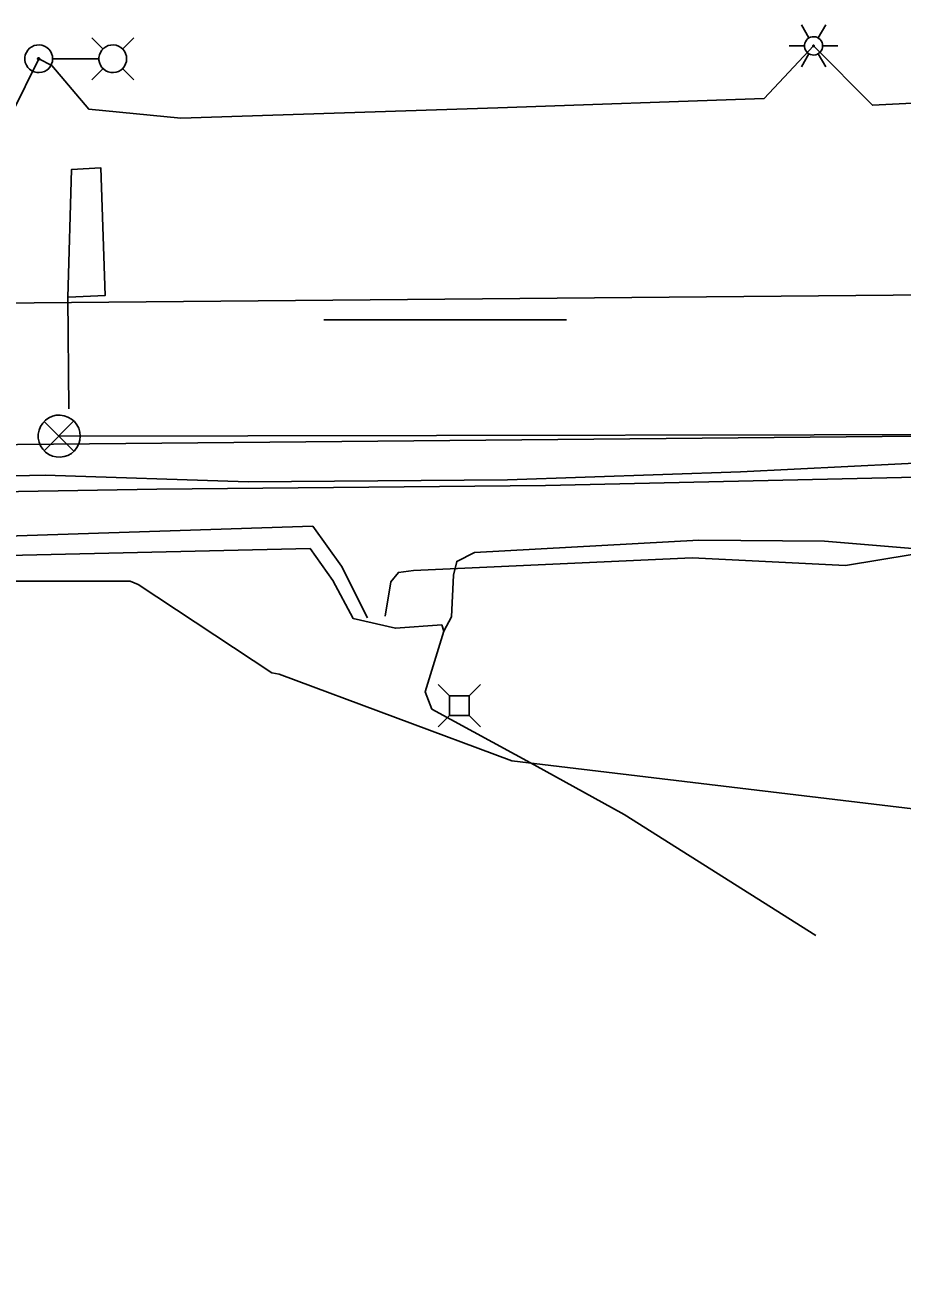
# Model space of a CAD drawing. Extents: x 600849 to 606371, y 330010 to 403088.
# Drawn here: x 602739.4 to 602876.8, y 402083.8 to 402278.1 of the extents above; entities that cross this region are included whole.
import ezdxf

# ---------------------------------------------------------------- set-up
doc = ezdxf.new("R2010")
doc.units = 0
for name, color, linetype in [('E_LTG', 7, 'Continuous'), ('E_LTG_CID', 7, 'Continuous'), ('E_SIG', 7, 'Continuous'), ('E_SIG_Loops', 7, 'Continuous'), ('E_UTL_AG_Bold', 7, 'Continuous'), ('E_UTL_E_UG', 7, 'Continuous'), ('E_UTL_FO_UG_WINDSTREAM', 7, 'Continuous'), ('E_UTL_G_UG', 7, 'Continuous'), ('E_UTL_T_UG', 7, 'Continuous'), ('E_UTL_W_UG', 7, 'Continuous')]:
    doc.layers.add(name, color=color, linetype=linetype)

msp = doc.modelspace()

# ---------------------------------------------------------------- linework, layer by layer
at = {"layer": 'E_LTG'}
for points in [[(602862.2, 402276.04), (602861.01, 402278.1)], [(602863.63, 402276.04), (602864.82, 402278.1)], [(602751.64, 402274.3), (602749.86, 402276.08)], [(602754.69, 402274.3), (602756.46, 402276.08)], [(602864.34, 402274.8), (602864.32, 402275.07), (602864.24, 402275.33), (602864.12, 402275.57), (602863.95, 402275.79), (602863.74, 402275.96), (602863.51, 402276.1), (602863.25, 402276.19), (602862.98, 402276.23), (602862.71, 402276.21), (602862.45, 402276.15), (602862.2, 402276.04), (602861.98, 402275.88), (602861.79, 402275.68), (602861.64, 402275.45), (602861.54, 402275.2), (602861.49, 402274.94), (602861.49, 402274.66), (602861.54, 402274.4), (602861.64, 402274.14), (602861.79, 402273.92), (602861.98, 402273.72), (602862.2, 402273.56), (602862.45, 402273.45), (602862.71, 402273.38), (602862.98, 402273.37), (602863.25, 402273.41), (602863.51, 402273.5), (602863.74, 402273.64), (602863.95, 402273.81), (602864.12, 402274.03), (602864.24, 402274.27), (602864.32, 402274.53), (602864.34, 402274.8)], [(602864.34, 402274.8), (602864.32, 402275.07), (602864.24, 402275.33), (602864.12, 402275.57), (602863.95, 402275.79), (602863.74, 402275.96), (602863.51, 402276.1), (602863.25, 402276.19), (602862.98, 402276.23), (602862.71, 402276.21), (602862.45, 402276.15), (602862.2, 402276.04), (602861.98, 402275.88), (602861.79, 402275.68), (602861.64, 402275.45), (602861.54, 402275.2), (602861.49, 402274.94), (602861.49, 402274.66), (602861.54, 402274.4), (602861.64, 402274.14), (602861.79, 402273.92), (602861.98, 402273.72), (602862.2, 402273.56), (602862.45, 402273.45), (602862.71, 402273.38), (602862.98, 402273.37), (602863.25, 402273.41), (602863.51, 402273.5), (602863.74, 402273.64), (602863.95, 402273.81), (602864.12, 402274.03), (602864.24, 402274.27), (602864.32, 402274.53), (602864.34, 402274.8)], [(602864.34, 402274.8), (602864.32, 402275.07), (602864.24, 402275.33), (602864.12, 402275.57), (602863.95, 402275.79), (602863.74, 402275.96), (602863.51, 402276.1), (602863.25, 402276.19), (602862.98, 402276.23), (602862.71, 402276.21), (602862.45, 402276.15), (602862.2, 402276.04), (602861.98, 402275.88), (602861.79, 402275.68), (602861.64, 402275.45), (602861.54, 402275.2), (602861.49, 402274.94), (602861.49, 402274.66), (602861.54, 402274.4), (602861.64, 402274.14), (602861.79, 402273.92), (602861.98, 402273.72), (602862.2, 402273.56), (602862.45, 402273.45), (602862.71, 402273.38), (602862.98, 402273.37), (602863.25, 402273.41), (602863.51, 402273.5), (602863.74, 402273.64), (602863.95, 402273.81), (602864.12, 402274.03), (602864.24, 402274.27), (602864.32, 402274.53), (602864.34, 402274.8)], [(602743.74, 402272.78), (602743.7, 402273.19), (602743.58, 402273.59), (602743.39, 402273.96), (602743.13, 402274.28), (602742.82, 402274.55), (602742.46, 402274.76), (602742.07, 402274.89), (602741.66, 402274.95), (602741.25, 402274.93), (602740.85, 402274.84), (602740.47, 402274.66), (602740.13, 402274.42), (602739.85, 402274.12), (602739.63, 402273.78), (602739.47, 402273.39), (602739.39, 402272.99), (602739.39, 402272.57), (602739.47, 402272.17), (602739.63, 402271.78), (602739.85, 402271.43), (602740.13, 402271.14), (602740.47, 402270.9), (602740.85, 402270.72), (602741.25, 402270.63), (602741.66, 402270.61), (602742.07, 402270.67), (602742.46, 402270.8), (602742.82, 402271.01), (602743.13, 402271.28), (602743.39, 402271.6), (602743.58, 402271.97), (602743.7, 402272.37), (602743.74, 402272.78)], [(602755.34, 402272.78), (602755.3, 402273.19), (602755.18, 402273.59), (602754.99, 402273.96), (602754.74, 402274.28), (602754.42, 402274.55), (602754.07, 402274.76), (602753.68, 402274.89), (602753.27, 402274.95), (602752.85, 402274.93), (602752.45, 402274.84), (602752.07, 402274.66), (602751.74, 402274.42), (602751.45, 402274.12), (602751.23, 402273.78), (602751.07, 402273.39), (602751, 402272.99), (602751, 402272.57), (602751.07, 402272.17), (602751.23, 402271.78), (602751.45, 402271.43), (602751.74, 402271.14), (602752.07, 402270.9), (602752.45, 402270.72), (602752.85, 402270.63), (602753.27, 402270.61), (602753.68, 402270.67), (602754.07, 402270.8), (602754.42, 402271.01), (602754.74, 402271.28), (602754.99, 402271.6), (602755.18, 402271.97), (602755.3, 402272.37), (602755.34, 402272.78)], [(602859.1, 402274.8), (602861.49, 402274.8)], [(602861.01, 402271.5), (602862.2, 402273.56)], [(602863.03, 402274.8), (602863.03, 402274.82), (602863.03, 402274.84), (602863.01, 402274.86), (602863, 402274.88), (602862.98, 402274.9), (602862.96, 402274.91), (602862.94, 402274.91), (602862.92, 402274.92), (602862.9, 402274.92), (602862.88, 402274.91), (602862.86, 402274.9), (602862.84, 402274.89), (602862.82, 402274.87), (602862.81, 402274.85), (602862.8, 402274.83), (602862.8, 402274.81), (602862.8, 402274.79), (602862.8, 402274.77), (602862.81, 402274.74), (602862.82, 402274.73), (602862.84, 402274.71), (602862.86, 402274.7), (602862.88, 402274.69), (602862.9, 402274.68), (602862.92, 402274.68), (602862.94, 402274.68), (602862.96, 402274.69), (602862.98, 402274.7), (602863, 402274.72), (602863.01, 402274.73), (602863.03, 402274.75), (602863.03, 402274.78), (602863.03, 402274.8)], [(602864.82, 402271.5), (602863.63, 402273.56)], [(602864.34, 402274.8), (602866.73, 402274.8)], [(602741.73, 402272.78), (602741.72, 402272.81), (602741.71, 402272.84), (602741.7, 402272.87), (602741.68, 402272.89), (602741.66, 402272.91), (602741.63, 402272.93), (602741.6, 402272.94), (602741.57, 402272.95), (602741.54, 402272.94), (602741.51, 402272.94), (602741.48, 402272.92), (602741.45, 402272.91), (602741.43, 402272.88), (602741.41, 402272.86), (602741.4, 402272.83), (602741.39, 402272.8), (602741.39, 402272.76), (602741.4, 402272.73), (602741.41, 402272.7), (602741.43, 402272.68), (602741.45, 402272.65), (602741.48, 402272.64), (602741.51, 402272.62), (602741.54, 402272.61), (602741.57, 402272.61), (602741.6, 402272.62), (602741.63, 402272.63), (602741.66, 402272.64), (602741.68, 402272.66), (602741.7, 402272.69), (602741.71, 402272.72), (602741.72, 402272.75), (602741.73, 402272.78)], [(602750.95, 402272.78), (602743.77, 402272.78)], [(602751.64, 402271.26), (602749.86, 402269.48)], [(602754.69, 402271.26), (602756.46, 402269.48)]]:
    msp.add_lwpolyline(points, dxfattribs=at)
at = {"layer": 'E_LTG_CID'}
msp.add_lwpolyline([(602737.36, 402264.21), (602741.56, 402272.78), (602743.61, 402271.7), (602749.4, 402264.91), (602763.84, 402263.47), (602813.45, 402265.08), (602855.18, 402266.55), (602862.91, 402274.8), (602872.14, 402265.51), (602897.13, 402266.78), (602920.32, 402266.89), (602969.9, 402266.9), (602993.7, 402271.33), (602998.27, 402267.03), (603003.69, 402265.74), (603019.03, 402265.61), (603073.32, 402268.4), (603108.87, 402272.13), (603158.69, 402274.42)], dxfattribs=at)
at = {"layer": 'E_SIG'}
for points in [[(602748.08, 402213.67), (602748.02, 402214.3), (602747.85, 402214.9), (602747.56, 402215.46), (602747.17, 402215.95), (602746.7, 402216.36), (602746.15, 402216.67), (602745.56, 402216.88), (602744.94, 402216.97), (602744.31, 402216.94), (602743.7, 402216.79), (602743.13, 402216.53), (602742.62, 402216.17), (602742.19, 402215.71), (602741.85, 402215.18), (602741.62, 402214.6), (602741.5, 402213.99), (602741.5, 402213.36), (602741.62, 402212.74), (602741.85, 402212.16), (602742.19, 402211.63), (602742.62, 402211.18), (602743.13, 402210.81), (602743.7, 402210.55), (602744.31, 402210.41), (602744.94, 402210.38), (602745.56, 402210.47), (602746.15, 402210.67), (602746.7, 402210.98), (602747.17, 402211.4), (602747.56, 402211.89), (602747.85, 402212.45), (602748.02, 402213.05), (602748.08, 402213.67)], [(602747.04, 402216.01), (602742.43, 402211.35)], [(602742.43, 402215.96), (602747.09, 402211.31)]]:
    msp.add_lwpolyline(points, dxfattribs=at)
at = {"layer": 'E_SIG_Loops'}
for points in [[(602746.26, 402217.97), (602746.14, 402235.4), (602746.71, 402255.46), (602751.29, 402255.71), (602751.99, 402235.71), (602746.23, 402235.44)], [(602786.22, 402231.87), (602824.22, 402231.87)]]:
    msp.add_lwpolyline(points, dxfattribs=at)
at = {"layer": 'E_UTL_AG_Bold'}
for points in [[(602805.88, 402173), (602804.13, 402174.76)], [(602808.98, 402173), (602810.73, 402174.76)], [(602808.98, 402173), (602805.88, 402173)], [(602805.88, 402173), (602805.88, 402169.91)], [(602808.98, 402169.91), (602808.98, 402173)], [(602805.88, 402169.91), (602804.13, 402168.16)], [(602805.88, 402169.91), (602808.98, 402169.91)], [(602808.98, 402169.91), (602810.73, 402168.16)]]:
    msp.add_lwpolyline(points, dxfattribs=at)
at = {"layer": 'E_UTL_E_UG'}
for points in [[(602744.78, 402213.67), (602922.1, 402213.96)], [(602133.5, 402178.21), (602133.5, 402183.47), (602134.55, 402184.28), (602137.55, 402184.15), (602167.27, 402187.93), (602228.06, 402192.03), (602262.03, 402194.8), (602345.17, 402194.34), (602397.14, 402194.87), (602441.32, 402195.47), (602516.56, 402194.76), (602595.04, 402195.74), (602643.27, 402195.87), (602675.9, 402194.64), (602728.51, 402197.73), (602784.49, 402199.57), (602788.97, 402193.3), (602793.05, 402185.24)], [(602795.83, 402185.47), (602796.72, 402190.87), (602797.91, 402192.33), (602800.24, 402192.65), (602843.89, 402194.61), (602867.94, 402193.41), (602893.85, 402197.69), (602943.15, 402196.26), (602969.69, 402190.58), (602988.05, 402183.97)], [(602727.72, 402194.8), (602784.07, 402196.06), (602787.65, 402191.06), (602790.79, 402185.13), (602797.43, 402183.58), (602804.68, 402184.1), (602805.03, 402183.15), (602802.09, 402173.62), (602803.12, 402170.92), (602819.18, 402162.2), (602833.27, 402154.43), (602863.26, 402135.45)], [(602805.03, 402183.15), (602806.22, 402185.37), (602806.55, 402191.89), (602807.03, 402194.06), (602809.8, 402195.46), (602844.95, 402197.38), (602864.62, 402197.25), (602890.95, 402195.05), (602907.6, 402196.29), (602912.71, 402194.98), (602919.79, 402194.78)]]:
    msp.add_lwpolyline(points, dxfattribs=at)
at = {"layer": 'E_UTL_FO_UG_WINDSTREAM'}
msp.add_lwpolyline([(602710, 402212.1), (602879.31, 402213.67), (602882.77, 402213.76), (602905.91, 402213.1), (602929.73, 402207.21), (602951.71, 402192.06), (602976.14, 402164.03), (602986.63, 402141.19), (602991.57, 402130.81), (603006.63, 402122.51), (603018.62, 402118.96), (603070.14, 402108.27), (603095.11, 402103.71), (603123.19, 402101.18), (603211.79, 402095.42), (603415.99, 402083.83)], dxfattribs=at)
at = {"layer": 'E_UTL_G_UG'}
msp.add_lwpolyline([(602705.48, 402206.78), (602742.56, 402207.55), (602774.39, 402206.52), (602814.98, 402206.84), (602851.46, 402208.07), (602885.08, 402209.78), (602912.29, 402211.33), (602912.62, 402204.75), (602924.62, 402184.69), (602939.45, 402159.3), (602944.11, 402146.06)], dxfattribs=at)
at = {"layer": 'E_UTL_T_UG'}
for points in [[(602202.96, 402210.35), (602277.4, 402207.84), (602312.64, 402204.11), (602400.4, 402201.38), (602440.57, 402201.79), (602490.89, 402201.46), (602492.59, 402201.35), (602544.05, 402202.75), (602596.44, 402203.52), (602651.86, 402204.61), (602701.24, 402204.39), (602760.08, 402205.37), (602820.95, 402205.95), (602883.71, 402207.38), (602885.57, 402207.31)], [(602674.5, 402189.96), (602697.03, 402190.95), (602755.89, 402190.97), (602757.16, 402190.46), (602778.07, 402176.61), (602779.25, 402176.41), (602815.67, 402162.84), (602879.76, 402155.15), (602970.07, 402114.57), (602984.1, 402110.81), (602990.19, 402109.18)]]:
    msp.add_lwpolyline(points, dxfattribs=at)
at = {"layer": 'E_UTL_W_UG'}
msp.add_line((601826.19, 402226.15), (602905.01, 402236.04), dxfattribs=at)

doc.saveas('drawing.dxf')
